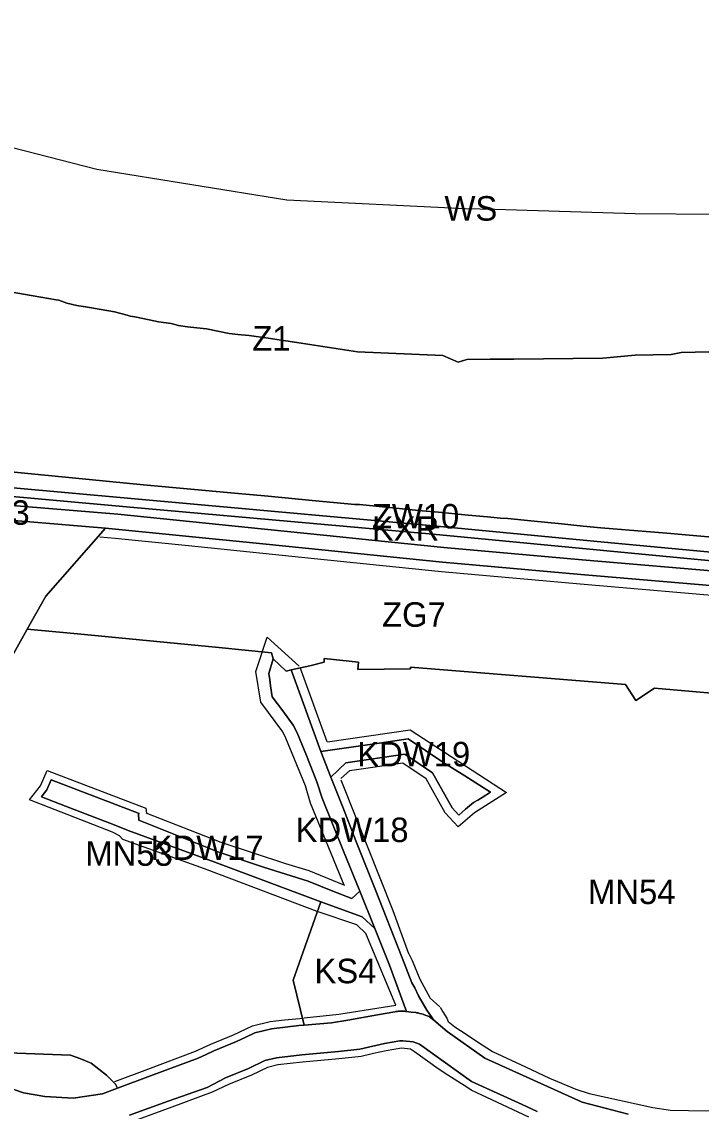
# Model space of a CAD drawing. Extents: x 7428841 to 7433518, y 5545054 to 5546840.
# Drawn here: x 7432570.4 to 7432847.6, y 5546084.6 to 5546529.2 of the extents above; entities that cross this region are included whole.
import ezdxf

# ---------------------------------------------------------------- set-up
doc = ezdxf.new("R2010")
doc.units = 0
for name, color, linetype in [('linie_rozgraniczajace', 7, 'Continuous'), ('linie_zabudowy_nieprzekraczalne', 7, 'Continuous'), ('oznaczenia_przeznaczen', 7, 'Continuous')]:
    doc.layers.add(name, color=color, linetype=linetype)

msp = doc.modelspace()

# ---------------------------------------------------------------- linework, layer by layer
at = {"layer": 'linie_rozgraniczajace'}
for points in [[(7431963.05, 5546587.15), (7431963.34, 5546642.13), (7432009.15, 5546643.61), (7432065.32, 5546635.38), (7432116.01, 5546624.29), (7432130.65, 5546621.08), (7432260.46, 5546578.5), (7432333.87, 5546557.74), (7432337.43, 5546555.86), (7432376.88, 5546534.94), (7432485.15, 5546492.1), (7432487.19, 5546498.64), (7432526.29, 5546488.21), (7432601.02, 5546469.08), (7432678.54, 5546456.61), (7432751.33, 5546453.06), (7432763.46, 5546452.71), (7432820.67, 5546451.02), (7432919.88, 5546450.2)], [(7432564.9, 5546419.12), (7432575.01, 5546417.39), (7432584.45, 5546415.77), (7432585.53, 5546415.58)], [(7432850.87, 5546394.57), (7432839.38, 5546394.28), (7432835.38, 5546393.4), (7432828.03, 5546393.24), (7432820.68, 5546393.09), (7432807.45, 5546391.97), (7432771.2, 5546391.59), (7432761.58, 5546391.48), (7432751.96, 5546391.38), (7432748.46, 5546390.26), (7432742.24, 5546392.97), (7432707.34, 5546394.53), (7432682.57, 5546398.27), (7432670.89, 5546400.04), (7432663.18, 5546401.2), (7432658.61, 5546401.56), (7432655.01, 5546402.05), (7432650.39, 5546403), (7432645.77, 5546403.96), (7432641.9, 5546404.36), (7432638.03, 5546404.76), (7432634.38, 5546405.3), (7432631.32, 5546406.06), (7432626.23, 5546406.7), (7432622.33, 5546407.55), (7432616.51, 5546408.77), (7432614.58, 5546409.13), (7432613.46, 5546409.44), (7432608.25, 5546410.9), (7432602.75, 5546411.83), (7432597.24, 5546412.75), (7432592.86, 5546413.48), (7432588.78, 5546414.43), (7432585.53, 5546415.58), (7432584.45, 5546415.77), (7432575.01, 5546417.39), (7432564.9, 5546419.12)], [(7432585.53, 5546415.58), (7432588.78, 5546414.43), (7432592.86, 5546413.48), (7432597.24, 5546412.75), (7432602.75, 5546411.83), (7432608.25, 5546410.9), (7432613.46, 5546409.44), (7432614.58, 5546409.13), (7432616.51, 5546408.77), (7432622.33, 5546407.55), (7432626.23, 5546406.7), (7432631.32, 5546406.06), (7432634.38, 5546405.3), (7432638.03, 5546404.76), (7432641.9, 5546404.36), (7432645.77, 5546403.96), (7432650.39, 5546403), (7432655.01, 5546402.05), (7432658.61, 5546401.56), (7432663.18, 5546401.2), (7432670.89, 5546400.04), (7432682.57, 5546398.27), (7432707.34, 5546394.53), (7432742.24, 5546392.97), (7432748.46, 5546390.26), (7432751.96, 5546391.38), (7432761.58, 5546391.48), (7432771.2, 5546391.59), (7432807.45, 5546391.97), (7432820.68, 5546393.09), (7432828.03, 5546393.24), (7432835.38, 5546393.4), (7432839.38, 5546394.28), (7432850.87, 5546394.57)], [(7432877.8, 5546310.25), (7432808.08, 5546316.9), (7432738.37, 5546323.55), (7432614.98, 5546334.67), (7432491.6, 5546345.79), (7432259.96, 5546367.34), (7432028.32, 5546388.89), (7431987.12, 5546392.49), (7431987.22, 5546393.91), (7431979.01, 5546401.39)], [(7432877.5, 5546306.77), (7432807.79, 5546313.42), (7432738.07, 5546320.06), (7432614.7, 5546331.18), (7432491.32, 5546342.3), (7432259.69, 5546363.86), (7432028.07, 5546385.41), (7431995.46, 5546388.26), (7431986.88, 5546389.01), (7431987.12, 5546392.49), (7432028.32, 5546388.89), (7432259.96, 5546367.34), (7432491.6, 5546345.79), (7432614.98, 5546334.67), (7432738.37, 5546323.55), (7432808.08, 5546316.9), (7432877.8, 5546310.25)], [(7432259.69, 5546363.86), (7432491.32, 5546342.3), (7432614.7, 5546331.18), (7432738.07, 5546320.06), (7432807.79, 5546313.42), (7432877.5, 5546306.77)], [(7432859.86, 5546304.41), (7432799.1, 5546309.67), (7432742.58, 5546314.69), (7432713.24, 5546317.65), (7432694.84, 5546319.51), (7432669.38, 5546322.17), (7432609.55, 5546328.28), (7432501.83, 5546337.14), (7432481.2, 5546338.91), (7432430.74, 5546342.72), (7432400.88, 5546344.67), (7432349.02, 5546349.5), (7432259.88, 5546358.16)], [(7432259.88, 5546358.16), (7432349.02, 5546349.5), (7432400.88, 5546344.67), (7432430.74, 5546342.72), (7432481.2, 5546338.91), (7432501.83, 5546337.14), (7432609.55, 5546328.28), (7432669.38, 5546322.17), (7432694.84, 5546319.51), (7432713.24, 5546317.65), (7432742.58, 5546314.69), (7432799.1, 5546309.67), (7432859.86, 5546304.41)], [(7432859.33, 5546298.44), (7432798.57, 5546303.7), (7432742.01, 5546308.72), (7432712.64, 5546311.68), (7432694.22, 5546313.54), (7432668.76, 5546316.2), (7432604.63, 5546322.59), (7432506.91, 5546330.7), (7432501.69, 5546314.18), (7432495.98, 5546316), (7432497.42, 5546319.96), (7432500.86, 5546331.2), (7432480.72, 5546332.93), (7432477.56, 5546333.17), (7432430.32, 5546336.73), (7432400.4, 5546338.69), (7432348.45, 5546343.52), (7432259.35, 5546352.19)], [(7432853.66, 5546318.81), (7432842.75, 5546319.75), (7432835.21, 5546320.32), (7432830.13, 5546320.76), (7432816.76, 5546321.83), (7432806.61, 5546322.71), (7432799.41, 5546323.42), (7432790.59, 5546324.29), (7432778.15, 5546325.5), (7432768.71, 5546326.44), (7432765.69, 5546326.6), (7432760.47, 5546327.18), (7432752.59, 5546327.92), (7432740.44, 5546329.04), (7432733.75, 5546329.64), (7432708.27, 5546332.15), (7432706.31, 5546332.27), (7432688.94, 5546333.89), (7432671, 5546335.56), (7432657.19, 5546336.83), (7432620.05, 5546340.29), (7432554.76, 5546346.62)], [(7432554.76, 5546346.62), (7432620.05, 5546340.29), (7432657.19, 5546336.83), (7432671, 5546335.56), (7432688.94, 5546333.89), (7432706.31, 5546332.27), (7432708.27, 5546332.15), (7432733.75, 5546329.64), (7432740.44, 5546329.04), (7432752.59, 5546327.92), (7432760.47, 5546327.18), (7432765.69, 5546326.6), (7432768.71, 5546326.44), (7432778.15, 5546325.5), (7432790.59, 5546324.29), (7432799.41, 5546323.42), (7432806.61, 5546322.71), (7432816.76, 5546321.83), (7432830.13, 5546320.76), (7432835.21, 5546320.32), (7432842.75, 5546319.75), (7432853.66, 5546318.81)], [(7432506.91, 5546330.7), (7432604.63, 5546322.59), (7432580.23, 5546294.86), (7432572.64, 5546281.29), (7432572.49, 5546281.01), (7432563.21, 5546264.43)], [(7432885.89, 5546252.22), (7432828.56, 5546257.26), (7432820.94, 5546252.23), (7432816.75, 5546258.69), (7432729.06, 5546265.83), (7432729.04, 5546265.19), (7432707.49, 5546264.87), (7432707.75, 5546267.82), (7432693.84, 5546269.4), (7432693.81, 5546267.93), (7432687.99, 5546266.41), (7432680.33, 5546264.69), (7432678.33, 5546264.24), (7432672.95, 5546269.24), (7432672.36, 5546271.62), (7432650.83, 5546273.8), (7432593.17, 5546279.45), (7432572.64, 5546281.29), (7432580.23, 5546294.86), (7432604.63, 5546322.59), (7432668.76, 5546316.2), (7432694.22, 5546313.54), (7432712.64, 5546311.68), (7432742.01, 5546308.72), (7432798.57, 5546303.7), (7432859.33, 5546298.44)], [(7432563.21, 5546264.43), (7432572.49, 5546281.01), (7432572.64, 5546281.29), (7432593.17, 5546279.45), (7432650.83, 5546273.8), (7432672.36, 5546271.62), (7432672.95, 5546269.24), (7432671.24, 5546263.22), (7432671.6, 5546260.69), (7432671.94, 5546258.22), (7432672.64, 5546253.77), (7432676.9, 5546247.95), (7432681.17, 5546242.13), (7432682.82, 5546239.04), (7432686.55, 5546229.76), (7432690.84, 5546219.04), (7432692.97, 5546212.38), (7432701.72, 5546190.8), (7432708.35, 5546174.43), (7432705.11, 5546171.35), (7432697.29, 5546174.46), (7432687.21, 5546178.47), (7432669.05, 5546184.22), (7432650.76, 5546190.37), (7432618.21, 5546203.32), (7432618.06, 5546205.9), (7432618.26, 5546206.1), (7432582.44, 5546219.86), (7432580.67, 5546215.72), (7432578.74, 5546213.34), (7432578.45, 5546212.95), (7432588.29, 5546209.15), (7432608.12, 5546201.5), (7432613.82, 5546199.2), (7432649.17, 5546186.24), (7432692.43, 5546170.07), (7432681.12, 5546138.08), (7432685.6, 5546119.78), (7432683.45, 5546119.6), (7432677.85, 5546118.94), (7432672.24, 5546118.28), (7432665.55, 5546116.66), (7432661.79, 5546114.83), (7432658.03, 5546113), (7432653.4, 5546111.11), (7432648.77, 5546109.21), (7432645.59, 5546107.74), (7432642.4, 5546106.27), (7432622.87, 5546099.01), (7432609.46, 5546094.03), (7432608.72, 5546095.67), (7432605.03, 5546099.26), (7432598.68, 5546104.17), (7432596.35, 5546105.1), (7432594.11, 5546106.05), (7432590.35, 5546107.46), (7432564.66, 5546108.37)], [(7432817.79, 5546083.39), (7432808.39, 5546085.83), (7432798.99, 5546088.26), (7432759.37, 5546106.29), (7432744, 5546117.08), (7432738.56, 5546121.73), (7432735.68, 5546125.9), (7432732.32, 5546131.65), (7432730.78, 5546134.97), (7432729.59, 5546137.04), (7432725.59, 5546147.22), (7432714.57, 5546175.17), (7432706.77, 5546194.98), (7432701.65, 5546207.98), (7432696.53, 5546220.98), (7432702.59, 5546226.8), (7432726.71, 5546230.35), (7432738.01, 5546222.73), (7432746.05, 5546208.46), (7432748.72, 5546205.48), (7432751.43, 5546207.9), (7432753.1, 5546209.22), (7432754.77, 5546210.53), (7432756.5, 5546211.61), (7432758.23, 5546212.68), (7432761.7, 5546214.75), (7432760.11, 5546215.73), (7432751.17, 5546221.42), (7432742.23, 5546227.11), (7432728.11, 5546236.63), (7432716.28, 5546234.82), (7432692.43, 5546231.36), (7432680.33, 5546264.69), (7432687.99, 5546266.41), (7432693.81, 5546267.93), (7432693.84, 5546269.4), (7432707.75, 5546267.82), (7432707.49, 5546264.87), (7432729.04, 5546265.19), (7432729.06, 5546265.83), (7432816.75, 5546258.69), (7432820.94, 5546252.23), (7432828.56, 5546257.26), (7432885.89, 5546252.22)], [(7432556.36, 5546097.09), (7432571.13, 5546092.14), (7432579.81, 5546090.58), (7432591.4, 5546089.87), (7432603.34, 5546091.75), (7432609.46, 5546094.03), (7432622.87, 5546099.01), (7432642.4, 5546106.27), (7432645.59, 5546107.74), (7432648.77, 5546109.21), (7432653.4, 5546111.11), (7432658.03, 5546113), (7432661.79, 5546114.83), (7432665.55, 5546116.66), (7432672.24, 5546118.28), (7432677.85, 5546118.94), (7432683.45, 5546119.6), (7432685.6, 5546119.78), (7432696.76, 5546120.71), (7432703.47, 5546121.71), (7432715.5, 5546123.9), (7432722.62, 5546125.18), (7432722.95, 5546125.24), (7432723.54, 5546125.31), (7432723.75, 5546125.34), (7432724.14, 5546125.37), (7432724.37, 5546125.39), (7432724.99, 5546125.42), (7432725.24, 5546125.42), (7432725.4, 5546125.42), (7432725.56, 5546125.42), (7432725.99, 5546125.41), (7432726.49, 5546125.38), (7432726.7, 5546125.37), (7432726.98, 5546125.35), (7432727.15, 5546125.33), (7432727.37, 5546125.3), (7432729.25, 5546125.07), (7432731.13, 5546124.84), (7432731.4, 5546124.8), (7432731.82, 5546124.74), (7432731.98, 5546124.71), (7432732.11, 5546124.69), (7432732.45, 5546124.62), (7432732.73, 5546124.55), (7432733.47, 5546124.37), (7432734.16, 5546124.16), (7432734.3, 5546124.11), (7432735.46, 5546123.72), (7432736.63, 5546123.32), (7432738.56, 5546121.73), (7432744, 5546117.08), (7432759.37, 5546106.29), (7432798.99, 5546088.26), (7432808.39, 5546085.83), (7432817.79, 5546083.39)], [(7432780.74, 5546084.48), (7432774.59, 5546087.28), (7432753.88, 5546096.71), (7432732.69, 5546111.99), (7432730.06, 5546112.86), (7432725.89, 5546113.39), (7432724.71, 5546113.36), (7432718.34, 5546112.24), (7432708.37, 5546109.9), (7432699.62, 5546109.01), (7432684.65, 5546107.66), (7432674.36, 5546106.45), (7432669.63, 5546105.3), (7432662.93, 5546102.05), (7432653.56, 5546098.2), (7432646.09, 5546094.34), (7432630.2, 5546088.67), (7432614.31, 5546083.01)], [(7432614.31, 5546083.01), (7432630.2, 5546088.67), (7432646.09, 5546094.34), (7432653.56, 5546098.2), (7432662.93, 5546102.05), (7432669.63, 5546105.3), (7432674.36, 5546106.45), (7432684.65, 5546107.66), (7432699.62, 5546109.01), (7432708.37, 5546109.9), (7432718.34, 5546112.24), (7432724.71, 5546113.36), (7432725.89, 5546113.39), (7432730.06, 5546112.86), (7432732.69, 5546111.99), (7432753.88, 5546096.71), (7432774.59, 5546087.28), (7432780.74, 5546084.48)], [(7432564.66, 5546108.37), (7432590.35, 5546107.46), (7432594.11, 5546106.05), (7432596.35, 5546105.1), (7432598.68, 5546104.17), (7432605.03, 5546099.26), (7432608.72, 5546095.67), (7432609.46, 5546094.03), (7432603.34, 5546091.75), (7432591.4, 5546089.87), (7432579.81, 5546090.58), (7432571.13, 5546092.14), (7432556.36, 5546097.09)]]:
    msp.add_lwpolyline(points, dxfattribs=at)
for points in [[(7432671.24, 5546263.22), (7432672.95, 5546269.24), (7432678.33, 5546264.24), (7432680.33, 5546264.69), (7432692.43, 5546231.36), (7432696.53, 5546220.98), (7432701.65, 5546207.98), (7432706.77, 5546194.98), (7432714.57, 5546175.17), (7432725.59, 5546147.22), (7432729.59, 5546137.04), (7432730.78, 5546134.97), (7432732.32, 5546131.65), (7432735.68, 5546125.9), (7432738.56, 5546121.73), (7432736.63, 5546123.32), (7432735.46, 5546123.72), (7432734.3, 5546124.11), (7432734.16, 5546124.16), (7432733.47, 5546124.37), (7432732.73, 5546124.55), (7432732.45, 5546124.62), (7432732.11, 5546124.69), (7432731.98, 5546124.71), (7432731.82, 5546124.74), (7432731.4, 5546124.8), (7432731.13, 5546124.84), (7432729.25, 5546125.07), (7432727.37, 5546125.3), (7432720.4, 5546144.18), (7432714.48, 5546159.21), (7432708.35, 5546174.43), (7432701.72, 5546190.8), (7432692.97, 5546212.38), (7432690.84, 5546219.04), (7432686.55, 5546229.76), (7432682.82, 5546239.04), (7432681.17, 5546242.13), (7432676.9, 5546247.95), (7432672.64, 5546253.77), (7432671.94, 5546258.22), (7432671.6, 5546260.69)], [(7432692.43, 5546231.36), (7432716.28, 5546234.82), (7432728.11, 5546236.63), (7432742.23, 5546227.11), (7432751.17, 5546221.42), (7432760.11, 5546215.73), (7432761.7, 5546214.75), (7432758.23, 5546212.68), (7432756.5, 5546211.61), (7432754.77, 5546210.53), (7432753.1, 5546209.22), (7432751.43, 5546207.9), (7432748.72, 5546205.48), (7432746.05, 5546208.46), (7432738.01, 5546222.73), (7432726.71, 5546230.35), (7432702.59, 5546226.8), (7432696.53, 5546220.98)], [(7432578.45, 5546212.95), (7432578.74, 5546213.34), (7432580.67, 5546215.72), (7432582.44, 5546219.86), (7432618.26, 5546206.1), (7432618.06, 5546205.9), (7432618.21, 5546203.32), (7432650.76, 5546190.37), (7432669.05, 5546184.22), (7432687.21, 5546178.47), (7432697.29, 5546174.46), (7432705.11, 5546171.35), (7432708.35, 5546174.43), (7432714.48, 5546159.21), (7432709.34, 5546163.99), (7432692.43, 5546170.07), (7432649.17, 5546186.24), (7432613.82, 5546199.2), (7432608.12, 5546201.5), (7432588.29, 5546209.15)], [(7432681.12, 5546138.08), (7432692.43, 5546170.07), (7432709.34, 5546163.99), (7432714.48, 5546159.21), (7432720.4, 5546144.18), (7432727.37, 5546125.3), (7432727.15, 5546125.33), (7432726.98, 5546125.35), (7432726.7, 5546125.37), (7432726.49, 5546125.38), (7432725.99, 5546125.41), (7432725.56, 5546125.42), (7432725.4, 5546125.42), (7432725.24, 5546125.42), (7432724.99, 5546125.42), (7432724.37, 5546125.39), (7432724.14, 5546125.37), (7432723.75, 5546125.34), (7432723.54, 5546125.31), (7432722.95, 5546125.24), (7432722.62, 5546125.18), (7432715.5, 5546123.9), (7432703.47, 5546121.71), (7432696.76, 5546120.71), (7432685.6, 5546119.78)]]:
    msp.add_lwpolyline(points, close=True, dxfattribs=at)
at = {"layer": 'linie_zabudowy_nieprzekraczalne'}
for points in [[(7432864.47, 5546293.93), (7432798.22, 5546299.71), (7432741.64, 5546304.74), (7432693.81, 5546309.57), (7432638.44, 5546315.28), (7432608.53, 5546318.33), (7432602.31, 5546318.9)], [(7432701.93, 5546176.87), (7432688.15, 5546210.33), (7432686.19, 5546217.36), (7432678.21, 5546236.91), (7432676.97, 5546239.44), (7432667.9, 5546251.6), (7432665.9, 5546264.09), (7432670.56, 5546278.13), (7432683.53, 5546266.2)], [(7432683.82, 5546265.81), (7432694.85, 5546235.45)], [(7432695.1, 5546235.29), (7432728.91, 5546240.28), (7432768.13, 5546214.74), (7432755.19, 5546206.4), (7432748.4, 5546200.6), (7432743.19, 5546206.4), (7432735.36, 5546220.29), (7432725.88, 5546226.69), (7432704.19, 5546223.49), (7432700.62, 5546220.33)], [(7432607.49, 5546198.46), (7432573.52, 5546211.63), (7432578.03, 5546217.35), (7432580.77, 5546223.7), (7432621.08, 5546208.23), (7432621.27, 5546206.29)], [(7432700.62, 5546219.88), (7432701.16, 5546218.52), (7432721.87, 5546166.55), (7432728.26, 5546148.97)], [(7432621.04, 5546206.37), (7432651.65, 5546194.42), (7432678.08, 5546185.75), (7432687.55, 5546182.87), (7432702.06, 5546176.82), (7432702.06, 5546176.82)], [(7432644.91, 5546183.49), (7432611.69, 5546195.48), (7432610.23, 5546196.95), (7432607.49, 5546198.46)], [(7432656.07, 5546179.29), (7432644.91, 5546183.49)], [(7432710.84, 5546157.09), (7432707.12, 5546160.65), (7432690.89, 5546166.16), (7432656.07, 5546179.29)], [(7432723, 5546127.94), (7432710.84, 5546157.09)], [(7432728.19, 5546149.12), (7432729.71, 5546146.06), (7432732.76, 5546138.55), (7432736.99, 5546130.78), (7432740.98, 5546127.15)], [(7432685.64, 5546122.65), (7432699.74, 5546124.16), (7432723, 5546127.94)], [(7432741.07, 5546127.1), (7432742.24, 5546125.1), (7432743.88, 5546122.64), (7432744.39, 5546121.18), (7432747.16, 5546119.09), (7432751.67, 5546116), (7432755.97, 5546113.19), (7432762.44, 5546108.94), (7432775.89, 5546102.76), (7432785.69, 5546098.13), (7432796.46, 5546093.57), (7432801.96, 5546091.82), (7432827.89, 5546086.18), (7432835.14, 5546085.07), (7432849.82, 5546084.73), (7432871.14, 5546085.67), (7432876.84, 5546086.3), (7432885.26, 5546087.91), (7432900.67, 5546092.84), (7432916.09, 5546097.76), (7432934.2, 5546105.02), (7432953.08, 5546111.58)], [(7432608.41, 5546096.78), (7432621.82, 5546101.82), (7432641.24, 5546109.05), (7432647.58, 5546111.96), (7432656.8, 5546115.74), (7432664.52, 5546119.5), (7432671.71, 5546121.24), (7432677.54, 5546121.93), (7432685.36, 5546122.64)], [(7432777.26, 5546082.2), (7432753.74, 5546093.14), (7432752.37, 5546094.1), (7432744.22, 5546099.25), (7432740.25, 5546101.96), (7432730.64, 5546108.86), (7432729.04, 5546109.98), (7432725.38, 5546110.39), (7432719.04, 5546109.31), (7432713.98, 5546108.14), (7432708.85, 5546106.93), (7432705.05, 5546106.58), (7432698.44, 5546105.8), (7432684.95, 5546104.67), (7432674.89, 5546103.49), (7432670.65, 5546102.46), (7432664.16, 5546099.31), (7432654.76, 5546095.45), (7432648.15, 5546092.41), (7432631.69, 5546086.29), (7432615.32, 5546080.29)]]:
    msp.add_lwpolyline(points, dxfattribs=at)

# ---------------------------------------------------------------- texts
at = {"layer": 'oznaczenia_przeznaczen'}
for s, p in [('WS', (7432742.88, 5546448.06)), ('Z1', (7432664.47, 5546395.04)), ('KDW23', (7432527.56, 5546323.93)), ('ZW10', (7432713.24, 5546322.43)), ('KXR', (7432713.24, 5546317.44)), ('ZG7', (7432717.41, 5546282.32)), ('KDW19', (7432707.3, 5546225.35)), ('KDW18', (7432682.16, 5546194.44)), ('MN53', (7432596.36, 5546184.76)), ('KDW17', (7432623.03, 5546187.11)), ('MN54', (7432801.46, 5546169.14)), ('KS4', (7432689.82, 5546136.83))]:
    msp.add_text(s, height=10, dxfattribs=at).set_placement(p)

doc.saveas('drawing.dxf')
